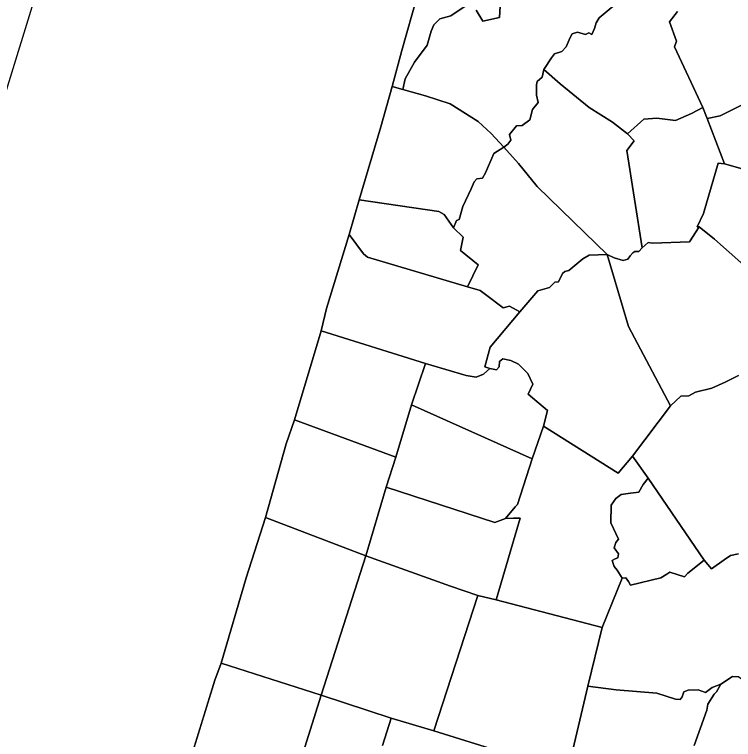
# Model space of a CAD drawing. Extents: x 1347947 to 1350662, y 1027710 to 1030532.
# Drawn here: x 1348578 to 1348642.5, y 1029921.7 to 1029986.6 of the extents above; entities that cross this region are included whole.
import ezdxf

# ---------------------------------------------------------------- set-up
doc = ezdxf.new("R2010")
doc.units = 0
doc.layers.add('Old_Level_20', color=7, linetype='Continuous')
doc.layers.add('Sheet Title CELL', color=7, linetype='Continuous')

msp = doc.modelspace()

# ---------------------------------------------------------------- linework, layer by layer
at = {"layer": 'Old_Level_20'}
for p, q in [((1348615.646, 1029993.791), (1348612.719, 1029983.408)), ((1348612.719, 1029983.408), (1348611.845, 1029980.18)), ((1348611.845, 1029980.18), (1348610.83, 1029976.581)), ((1348610.83, 1029976.581), (1348608.899, 1029970.022)), ((1348608.899, 1029970.022), (1348607.997, 1029966.933)), ((1348607.997, 1029966.933), (1348605.983, 1029960.301)), ((1348605.983, 1029960.301), (1348605.505, 1029958.288)), ((1348605.505, 1029958.288), (1348603.106, 1029950.327)), ((1348603.106, 1029950.327), (1348602.369, 1029948.164)), ((1348602.369, 1029948.164), (1348600.502, 1029941.55)), ((1348600.502, 1029941.55), (1348598.769, 1029936.153)), ((1348598.769, 1029936.153), (1348596.521, 1029928.491)), ((1348596.521, 1029928.491), (1348595.953, 1029926.968)), ((1348595.953, 1029926.968), (1348593.291, 1029918.354))]:
    msp.add_line(p, q, dxfattribs=at)
for points in [[(1348618.39, 1029987.401), (1348617.113, 1029986.524), (1348616.143, 1029986.256), (1348615.598, 1029985.728), (1348615.354, 1029985.167), (1348614.99, 1029983.9), (1348613.864, 1029982.377), (1348613.025, 1029980.869), (1348612.825, 1029979.922), (1348611.845, 1029980.18), (1348612.719, 1029983.408), (1348615.646, 1029993.791)], [(1348621.577, 1029987.898), (1348621.477, 1029986.377), (1348619.971, 1029986.063), (1348619.398, 1029987.043)], [(1348619.398, 1029987.043), (1348619.971, 1029986.063), (1348621.477, 1029986.377), (1348621.577, 1029987.898)], [(1348631.683, 1029987.391), (1348630.409, 1029986.361), (1348630.134, 1029985.9), (1348630.001, 1029985.406), (1348629.758, 1029984.849), (1348629.476, 1029984.994), (1348629.175, 1029984.868), (1348628.484, 1029985.063), (1348628.009, 1029984.906), (1348627.8, 1029984.571), (1348627.458, 1029983.742), (1348627.059, 1029983.344), (1348626.425, 1029983.107), (1348626.137, 1029982.773), (1348625.446, 1029981.72), (1348625.296, 1029981.034), (1348624.866, 1029980.651), (1348624.783, 1029980.332), (1348624.789, 1029979.405), (1348624.94, 1029978.765), (1348624.429, 1029978.143), (1348624.199, 1029977.216), (1348623.499, 1029976.69), (1348623.01, 1029976.658), (1348622.387, 1029975.891), (1348622.494, 1029975.395), (1348622.222, 1029975.012), (1348621.857, 1029974.756), (1348620.73, 1029975.972), (1348619.571, 1029977.045), (1348617.056, 1029978.65), (1348614.832, 1029979.342), (1348612.825, 1029979.922), (1348613.025, 1029980.869), (1348613.864, 1029982.377), (1348614.99, 1029983.9), (1348615.354, 1029985.167), (1348615.598, 1029985.728), (1348616.143, 1029986.256), (1348617.113, 1029986.524), (1348618.39, 1029987.401)], [(1348636.729, 1029985.987), (1348637.348, 1029984.265), (1348637.169, 1029983.757), (1348639.72, 1029978.323), (1348638.694, 1029977.771), (1348637.243, 1029977.156), (1348635.581, 1029977.367), (1348634.433, 1029977.275), (1348632.942, 1029975.957), (1348631.616, 1029976.996), (1348629.521, 1029978.308), (1348626.929, 1029980.438), (1348625.446, 1029981.72), (1348626.137, 1029982.773), (1348626.425, 1029983.107), (1348627.059, 1029983.344), (1348627.458, 1029983.742), (1348627.8, 1029984.571), (1348628.009, 1029984.906), (1348628.484, 1029985.063), (1348629.175, 1029984.868), (1348629.476, 1029984.994), (1348629.758, 1029984.849), (1348630.001, 1029985.406), (1348630.134, 1029985.9), (1348630.409, 1029986.361), (1348631.683, 1029987.391)], [(1348637.434, 1029986.906), (1348636.729, 1029985.987)], [(1348643.518, 1029978.688), (1348641.264, 1029977.571), (1348640.085, 1029977.337), (1348639.72, 1029978.323), (1348637.169, 1029983.757), (1348637.348, 1029984.265), (1348636.729, 1029985.987), (1348637.434, 1029986.906)], [(1348625.446, 1029981.72), (1348626.929, 1029980.438), (1348629.521, 1029978.308), (1348631.616, 1029976.996), (1348632.942, 1029975.957), (1348633.564, 1029975.319), (1348632.896, 1029974.461), (1348634.255, 1029965.744), (1348633.971, 1029965.409), (1348633.61, 1029965.392), (1348633.436, 1029965.281), (1348633.184, 1029965.01), (1348632.993, 1029964.707), (1348632.553, 1029964.611), (1348631.769, 1029964.848), (1348631.127, 1029965.132), (1348628.095, 1029968.104), (1348624.857, 1029971.226), (1348623.17, 1029973.286), (1348621.857, 1029974.756), (1348622.222, 1029975.012), (1348622.494, 1029975.395), (1348622.387, 1029975.891), (1348623.01, 1029976.658), (1348623.499, 1029976.69), (1348624.199, 1029977.216), (1348624.429, 1029978.143), (1348624.94, 1029978.765), (1348624.789, 1029979.405), (1348624.783, 1029980.332), (1348624.866, 1029980.651), (1348625.296, 1029981.034), (1348625.446, 1029981.72)], [(1348647.643, 1029980.474), (1348648.87, 1029978.647), (1348648.799, 1029977.967), (1348648.753, 1029976.796), (1348648.981, 1029976.32), (1348649.084, 1029975.75), (1348648.998, 1029975.118), (1348648.635, 1029974.787), (1348648.073, 1029974.836), (1348647.728, 1029971.831), (1348646.967, 1029972.26), (1348646.592, 1029972.293), (1348646.028, 1029972.183), (1348645.417, 1029972.137), (1348644.825, 1029972.36), (1348641.64, 1029973.27), (1348640.085, 1029977.337), (1348641.264, 1029977.571), (1348643.518, 1029978.688), (1348644.467, 1029979.398), (1348644.948, 1029980.268), (1348647.643, 1029980.474)], [(1348610.83, 1029976.581), (1348611.845, 1029980.18), (1348612.825, 1029979.922), (1348614.832, 1029979.342), (1348617.056, 1029978.65), (1348619.571, 1029977.045), (1348620.73, 1029975.972), (1348621.857, 1029974.756), (1348620.983, 1029974.196), (1348620.228, 1029972.452), (1348619.956, 1029971.988), (1348619.45, 1029971.923), (1348619.195, 1029971.651), (1348618.954, 1029971.01), (1348618.201, 1029969.424), (1348617.863, 1029968.271), (1348617.626, 1029968.19), (1348617.369, 1029967.517), (1348616.507, 1029968.715), (1348616.05, 1029968.986), (1348608.899, 1029970.022), (1348610.83, 1029976.581)], [(1348640.085, 1029977.337), (1348641.64, 1029973.27), (1348641.077, 1029973.318), (1348639.782, 1029968.798), (1348639.193, 1029967.624), (1348639.381, 1029967.608), (1348638.51, 1029966.258), (1348635.2, 1029966.143), (1348634.808, 1029966.221), (1348634.255, 1029965.744), (1348632.896, 1029974.461), (1348633.564, 1029975.319), (1348632.942, 1029975.957), (1348634.433, 1029977.275), (1348635.581, 1029977.367), (1348637.243, 1029977.156), (1348638.694, 1029977.771), (1348639.72, 1029978.323), (1348640.085, 1029977.337)], [(1348621.857, 1029974.756), (1348623.17, 1029973.286), (1348624.857, 1029971.226), (1348628.095, 1029968.104), (1348631.127, 1029965.132), (1348629.523, 1029965.064), (1348628.939, 1029964.76), (1348627.707, 1029963.704), (1348627.345, 1029963.607), (1348627.14, 1029963.431), (1348626.774, 1029962.697), (1348626.444, 1029962.663), (1348625.97, 1029962.183), (1348624.914, 1029961.875), (1348623.317, 1029960.001), (1348622.389, 1029960.506), (1348621.806, 1029960.359), (1348620.233, 1029961.548), (1348619.745, 1029961.913), (1348618.61, 1029962.243), (1348619.58, 1029964.198), (1348617.975, 1029965.487), (1348618.218, 1029966.688), (1348617.369, 1029967.517), (1348617.626, 1029968.19), (1348617.863, 1029968.271), (1348618.201, 1029969.424), (1348618.954, 1029971.01), (1348619.195, 1029971.651), (1348619.45, 1029971.923), (1348619.956, 1029971.988), (1348620.228, 1029972.452), (1348620.983, 1029974.196), (1348621.857, 1029974.756)], [(1348643.38, 1029964.188), (1348640.752, 1029966.515), (1348639.381, 1029967.608), (1348639.193, 1029967.624), (1348639.782, 1029968.798), (1348641.077, 1029973.318), (1348641.64, 1029973.27)], [(1348641.64, 1029973.27), (1348644.825, 1029972.36)], [(1348617.369, 1029967.517), (1348618.218, 1029966.688), (1348617.975, 1029965.487), (1348619.58, 1029964.198), (1348618.61, 1029962.243), (1348609.638, 1029964.902), (1348609.275, 1029965.205), (1348607.997, 1029966.933), (1348608.899, 1029970.022), (1348616.05, 1029968.986), (1348616.507, 1029968.715), (1348617.369, 1029967.517)], [(1348642.896, 1029954.28), (1348641.707, 1029953.687), (1348640.502, 1029953.142), (1348639.046, 1029952.8), (1348638.451, 1029952.464), (1348637.731, 1029952.427), (1348636.806, 1029951.58), (1348633.044, 1029958.667), (1348631.127, 1029965.132), (1348631.769, 1029964.848), (1348632.553, 1029964.611), (1348632.993, 1029964.707), (1348633.184, 1029965.01), (1348633.436, 1029965.281), (1348633.61, 1029965.392), (1348633.971, 1029965.409), (1348634.255, 1029965.744), (1348634.808, 1029966.221), (1348635.2, 1029966.143), (1348638.51, 1029966.258), (1348639.381, 1029967.608), (1348640.752, 1029966.515), (1348643.38, 1029964.188)], [(1348607.997, 1029966.933), (1348609.275, 1029965.205), (1348609.638, 1029964.902), (1348618.61, 1029962.243), (1348619.745, 1029961.913), (1348620.233, 1029961.548), (1348621.806, 1029960.359), (1348622.389, 1029960.506), (1348623.317, 1029960.001), (1348620.648, 1029956.823), (1348620.173, 1029955.064), (1348620.614, 1029954.924), (1348620.047, 1029954.408), (1348619.4, 1029954.131), (1348618.502, 1029954.299), (1348614.856, 1029955.355), (1348605.505, 1029958.288), (1348605.983, 1029960.301), (1348607.997, 1029966.933)], [(1348631.127, 1029965.132), (1348633.044, 1029958.667), (1348636.806, 1029951.58), (1348633.408, 1029947.048), (1348632.125, 1029945.544), (1348625.432, 1029949.737), (1348625.777, 1029951.157), (1348624.062, 1029952.608), (1348624.471, 1029953.519), (1348624.031, 1029954.456), (1348623.198, 1029955.311), (1348622.489, 1029955.624), (1348621.781, 1029955.778), (1348621.466, 1029955.537), (1348621.465, 1029955.058), (1348621.213, 1029954.785), (1348620.614, 1029954.924), (1348620.173, 1029955.064), (1348620.648, 1029956.823), (1348623.317, 1029960.001), (1348624.914, 1029961.875), (1348625.97, 1029962.183), (1348626.444, 1029962.663), (1348626.774, 1029962.697), (1348627.14, 1029963.431), (1348627.345, 1029963.607), (1348627.707, 1029963.704), (1348628.939, 1029964.76), (1348629.523, 1029965.064), (1348631.127, 1029965.132)], [(1348603.106, 1029950.327), (1348605.505, 1029958.288), (1348614.856, 1029955.355), (1348613.595, 1029951.663), (1348612.201, 1029946.959), (1348603.106, 1029950.327)], [(1348613.595, 1029951.663), (1348614.856, 1029955.355), (1348618.502, 1029954.299), (1348619.4, 1029954.131), (1348620.047, 1029954.408), (1348620.614, 1029954.924), (1348621.213, 1029954.785), (1348621.465, 1029955.058), (1348621.466, 1029955.537), (1348621.781, 1029955.778), (1348622.489, 1029955.624), (1348623.198, 1029955.311), (1348624.031, 1029954.456), (1348624.471, 1029953.519), (1348624.062, 1029952.608), (1348625.777, 1029951.157), (1348625.432, 1029949.737), (1348624.398, 1029946.829), (1348613.595, 1029951.663)], [(1348636.806, 1029951.58), (1348637.731, 1029952.427), (1348638.451, 1029952.464), (1348639.046, 1029952.8), (1348640.502, 1029953.142), (1348641.707, 1029953.687), (1348642.896, 1029954.28)], [(1348612.201, 1029946.959), (1348613.595, 1029951.663), (1348624.398, 1029946.829), (1348623.106, 1029942.737), (1348622.887, 1029942.528), (1348622.026, 1029941.481), (1348621.069, 1029941.118), (1348611.327, 1029944.275), (1348612.201, 1029946.959)], [(1348642.905, 1029938.318), (1348642.203, 1029938.152), (1348641.627, 1029937.766), (1348640.491, 1029936.946), (1348639.832, 1029937.744), (1348634.821, 1029945.08), (1348633.408, 1029947.048), (1348636.806, 1029951.58)], [(1348603.106, 1029950.327), (1348612.201, 1029946.959), (1348611.327, 1029944.275), (1348609.484, 1029938.119), (1348600.502, 1029941.55), (1348602.369, 1029948.164), (1348603.106, 1029950.327)], [(1348633.408, 1029947.048), (1348634.821, 1029945.08), (1348634.352, 1029944.52), (1348633.978, 1029943.834), (1348633.226, 1029943.731), (1348632.396, 1029943.626), (1348631.911, 1029943.272), (1348631.505, 1029942.68), (1348631.464, 1029941.077), (1348632.159, 1029939.626), (1348631.894, 1029939.322), (1348631.771, 1029938.828), (1348632.134, 1029938.294), (1348632.088, 1029937.96), (1348631.838, 1029937.846), (1348631.573, 1029937.7), (1348631.748, 1029937.179), (1348632.016, 1029936.85), (1348632.474, 1029936.111), (1348630.687, 1029931.693), (1348621.19, 1029934.192), (1348623.332, 1029941.515), (1348622.734, 1029941.491), (1348622.026, 1029941.481), (1348622.887, 1029942.528), (1348623.106, 1029942.737), (1348624.398, 1029946.829), (1348625.432, 1029949.737), (1348632.125, 1029945.544), (1348633.408, 1029947.048)], [(1348631.464, 1029941.077), (1348631.505, 1029942.68), (1348631.911, 1029943.272), (1348632.396, 1029943.626), (1348633.226, 1029943.731), (1348633.978, 1029943.834), (1348634.352, 1029944.52), (1348634.821, 1029945.08), (1348639.832, 1029937.744), (1348638.369, 1029936.571), (1348638.058, 1029936.251), (1348636.743, 1029936.66), (1348636.493, 1029936.467), (1348635.948, 1029936.143), (1348633.229, 1029935.503), (1348633.039, 1029935.834), (1348632.803, 1029936.147), (1348632.474, 1029936.111), (1348632.016, 1029936.85), (1348631.748, 1029937.179), (1348631.573, 1029937.7), (1348631.838, 1029937.846), (1348632.088, 1029937.96), (1348632.134, 1029938.294), (1348631.771, 1029938.828), (1348631.894, 1029939.322), (1348632.159, 1029939.626), (1348631.464, 1029941.077)], [(1348622.026, 1029941.481), (1348622.734, 1029941.491), (1348623.332, 1029941.515), (1348621.19, 1029934.192), (1348619.536, 1029934.563), (1348617.09, 1029935.399), (1348609.484, 1029938.119), (1348611.327, 1029944.275), (1348621.069, 1029941.118), (1348622.026, 1029941.481)], [(1348598.769, 1029936.153), (1348600.502, 1029941.55), (1348609.484, 1029938.119), (1348605.501, 1029925.64), (1348596.521, 1029928.491), (1348598.769, 1029936.153)], [(1348609.484, 1029938.119), (1348617.09, 1029935.399), (1348619.536, 1029934.563), (1348615.601, 1029922.443), (1348611.776, 1029923.571), (1348605.501, 1029925.64), (1348609.484, 1029938.119)], [(1348632.474, 1029936.111), (1348632.803, 1029936.147), (1348633.039, 1029935.834), (1348633.229, 1029935.503), (1348635.948, 1029936.143), (1348636.493, 1029936.467), (1348636.743, 1029936.66), (1348638.058, 1029936.251), (1348638.369, 1029936.571), (1348639.832, 1029937.744), (1348640.491, 1029936.946), (1348641.627, 1029937.766), (1348642.203, 1029938.152), (1348642.905, 1029938.318)], [(1348642.938, 1029927.29), (1348642.362, 1029927.296), (1348641.307, 1029926.632), (1348640.545, 1029926.335), (1348639.941, 1029925.883), (1348639.284, 1029926.124), (1348638.379, 1029926.093), (1348637.99, 1029925.928), (1348637.854, 1029925.483), (1348637.668, 1029925.259), (1348637.247, 1029925.267), (1348635.57, 1029925.806), (1348631.924, 1029926.121), (1348629.401, 1029926.439), (1348630.687, 1029931.693), (1348632.474, 1029936.111)], [(1348621.19, 1029934.192), (1348630.687, 1029931.693), (1348629.401, 1029926.439), (1348627.563, 1029918.698), (1348615.601, 1029922.443), (1348619.536, 1029934.563), (1348621.19, 1029934.192)], [(1348640.065, 1029924.291), (1348640.169, 1029924.829), (1348640.722, 1029925.738), (1348640.939, 1029925.947), (1348641.307, 1029926.632), (1348642.362, 1029927.296), (1348642.938, 1029927.29), (1348643.707, 1029926.719), (1348644.174, 1029926.648), (1348644.71, 1029927.838), (1348645.064, 1029928.411), (1348645.821, 1029929.258), (1348645.955, 1029928.015), (1348646.147, 1029927.294), (1348646.763, 1029926.17), (1348649.302, 1029925.755), (1348650.076, 1029924.242), (1348650.996, 1029923.833), (1348651.217, 1029923.491), (1348651.47, 1029922.977), (1348651.278, 1029921.859), (1348651.127, 1029921.464)], [(1348596.521, 1029928.491), (1348605.501, 1029925.64), (1348602.421, 1029915.834), (1348593.291, 1029918.354), (1348595.953, 1029926.968), (1348596.521, 1029928.491)], [(1348627.563, 1029918.698), (1348629.401, 1029926.439), (1348631.924, 1029926.121), (1348635.57, 1029925.806), (1348637.247, 1029925.267), (1348637.668, 1029925.259), (1348637.854, 1029925.483), (1348637.99, 1029925.928), (1348638.379, 1029926.093), (1348639.284, 1029926.124), (1348639.941, 1029925.883), (1348640.545, 1029926.335), (1348641.307, 1029926.632), (1348640.939, 1029925.947), (1348640.722, 1029925.738), (1348640.169, 1029924.829), (1348640.065, 1029924.291), (1348638.928, 1029921.113)], [(1348602.421, 1029915.834), (1348605.501, 1029925.64), (1348611.776, 1029923.571), (1348611.004, 1029921.128)], [(1348638.928, 1029921.113), (1348640.065, 1029924.291)], [(1348611.004, 1029921.128), (1348611.776, 1029923.571), (1348615.601, 1029922.443), (1348627.563, 1029918.698)]]:
    msp.add_lwpolyline(points, dxfattribs=at)
at = {"layer": 'Sheet Title CELL'}
msp.add_lwpolyline([(1348529.755, 1029825.56), (1348610.692, 1030088.38)], dxfattribs=at)

doc.saveas('drawing.dxf')
